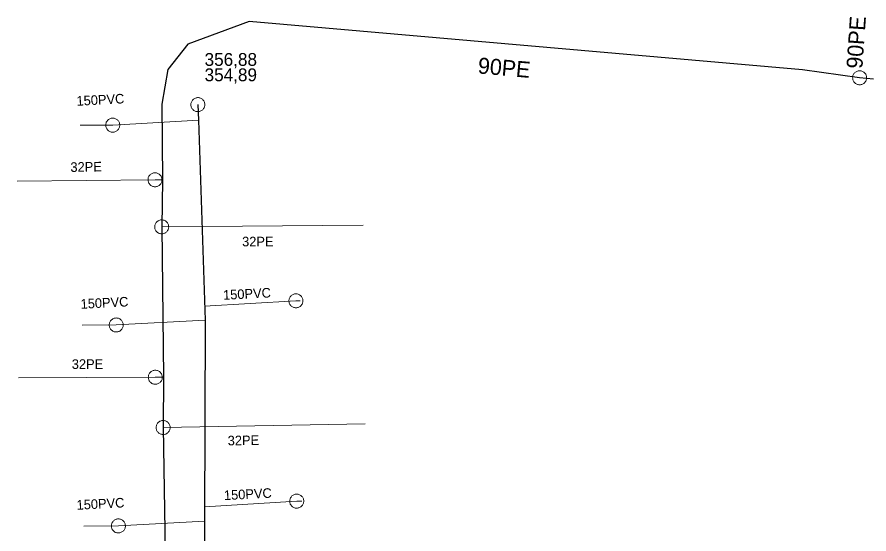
# Model space of a CAD drawing. Extents: x -741806 to -738704, y -1059275 to -1055387.
# Drawn here: x -740777.3 to -740724.1, y -1057612.9 to -1057580.6 of the extents above; entities that cross this region are included whole.
import ezdxf

# ---------------------------------------------------------------- set-up
doc = ezdxf.new("R2010")
doc.units = 0
doc.header["$LTSCALE"] = 0.4
for name, color, linetype, lineweight in [('2', 7, 'Continuous', 25), ('21', 7, 'Continuous', 13), ('3', 7, 'Continuous', 13), ('46', 7, 'Continuous', 13), ('51', 7, 'Continuous', 13), ('52', 7, 'Continuous', 25), ('56', 7, 'Continuous', 13), ('6', 7, 'Continuous', 13)]:
    doc.layers.add(name, color=color, linetype=linetype, lineweight=lineweight)
for name, color, linetype in [('53', 7, 'Continuous'), ('54', 7, 'Continuous'), ('55', 7, 'Continuous')]:
    doc.layers.add(name, color=color, linetype=linetype)

msp = doc.modelspace()

# ---------------------------------------------------------------- linework, layer by layer
at = {"layer": '2'}
msp.add_lwpolyline([(-740766.015, -1057586.107), (-740765.982, -1057587.074), (-740765.563, -1057599.558), (-740765.594, -1057612.098), (-740765.511, -1057624.514), (-740765.321, -1057634.66)], dxfattribs=at)
at = {"layer": '21'}
for p, q in [((-740768.276, -1057593.736), (-740755.704, -1057593.635)), ((-740768.186, -1057606.262), (-740755.563, -1057606.027))]:
    msp.add_line(p, q, dxfattribs=at)
for points in [[(-740768.221, -1057590.793), (-740768.692, -1057590.797), (-740777.307, -1057590.884)], [(-740768.169, -1057603.12), (-740768.673, -1057603.125), (-740777.206, -1057603.157)]]:
    msp.add_lwpolyline(points, dxfattribs=at)
at = {"layer": '3'}
msp.add_lwpolyline([(-740766, -1057586.544), (-740765.955, -1057586.54), (-740765.911, -1057586.531), (-740765.866, -1057586.518), (-740765.825, -1057586.5), (-740765.784, -1057586.478), (-740765.746, -1057586.452), (-740765.712, -1057586.422), (-740765.68, -1057586.388), (-740765.654, -1057586.352), (-740765.63, -1057586.313), (-740765.61, -1057586.271), (-740765.595, -1057586.228), (-740765.585, -1057586.183), (-740765.579, -1057586.138), (-740765.578, -1057586.092), (-740765.582, -1057586.046), (-740765.591, -1057586.001), (-740765.604, -1057585.958), (-740765.622, -1057585.915), (-740765.645, -1057585.875), (-740765.671, -1057585.838), (-740765.7, -1057585.804), (-740765.734, -1057585.772), (-740765.77, -1057585.744), (-740765.81, -1057585.72), (-740765.851, -1057585.702), (-740765.894, -1057585.686), (-740765.939, -1057585.676), (-740765.985, -1057585.67), (-740766.031, -1057585.67), (-740766.076, -1057585.673), (-740766.12, -1057585.682), (-740766.165, -1057585.695), (-740766.207, -1057585.714), (-740766.247, -1057585.735), (-740766.285, -1057585.761), (-740766.319, -1057585.792), (-740766.351, -1057585.826), (-740766.377, -1057585.862), (-740766.401, -1057585.9), (-740766.421, -1057585.942), (-740766.436, -1057585.986), (-740766.447, -1057586.03), (-740766.452, -1057586.075), (-740766.453, -1057586.121), (-740766.449, -1057586.167), (-740766.441, -1057586.212), (-740766.427, -1057586.255), (-740766.409, -1057586.298), (-740766.386, -1057586.338), (-740766.36, -1057586.375), (-740766.331, -1057586.41), (-740766.297, -1057586.441), (-740766.261, -1057586.469), (-740766.221, -1057586.493), (-740766.18, -1057586.512), (-740766.137, -1057586.527), (-740766.092, -1057586.537), (-740766.046, -1057586.543), (-740766.001, -1057586.544)], dxfattribs=at)
at = {"layer": '46'}
for points in [[(-740770.895, -1057587.383), (-740770.898, -1057587.338), (-740770.905, -1057587.293), (-740770.917, -1057587.248), (-740770.933, -1057587.206), (-740770.955, -1057587.165), (-740770.98, -1057587.126), (-740771.009, -1057587.092), (-740771.041, -1057587.059), (-740771.077, -1057587.031), (-740771.115, -1057587.006), (-740771.156, -1057586.985), (-740771.199, -1057586.968), (-740771.243, -1057586.958), (-740771.288, -1057586.95), (-740771.334, -1057586.948), (-740771.38, -1057586.95), (-740771.425, -1057586.958), (-740771.469, -1057586.97), (-740771.512, -1057586.987), (-740771.553, -1057587.008), (-740771.591, -1057587.033), (-740771.626, -1057587.061), (-740771.659, -1057587.094), (-740771.688, -1057587.13), (-740771.712, -1057587.169), (-740771.732, -1057587.21), (-740771.749, -1057587.252), (-740771.761, -1057587.297), (-740771.768, -1057587.342), (-740771.769, -1057587.388), (-740771.767, -1057587.433), (-740771.76, -1057587.478), (-740771.748, -1057587.523), (-740771.731, -1057587.566), (-740771.71, -1057587.606), (-740771.685, -1057587.645), (-740771.656, -1057587.679), (-740771.623, -1057587.712), (-740771.588, -1057587.74), (-740771.55, -1057587.765), (-740771.509, -1057587.786), (-740771.466, -1057587.803), (-740771.422, -1057587.814), (-740771.377, -1057587.821), (-740771.331, -1057587.823), (-740771.285, -1057587.821), (-740771.24, -1057587.814), (-740771.196, -1057587.801), (-740771.153, -1057587.784), (-740771.112, -1057587.763), (-740771.074, -1057587.738), (-740771.038, -1057587.71), (-740771.006, -1057587.677), (-740770.977, -1057587.641), (-740770.953, -1057587.602), (-740770.932, -1057587.561), (-740770.916, -1057587.519), (-740770.904, -1057587.474), (-740770.897, -1057587.429), (-740770.895, -1057587.384)], [(-740760.329, -1057598.355), (-740760.326, -1057598.4), (-740760.318, -1057598.445), (-740760.306, -1057598.49), (-740760.289, -1057598.532), (-740760.268, -1057598.572), (-740760.243, -1057598.611), (-740760.213, -1057598.646), (-740760.181, -1057598.678), (-740760.144, -1057598.706), (-740760.106, -1057598.73), (-740760.065, -1057598.751), (-740760.022, -1057598.768), (-740759.978, -1057598.778), (-740759.933, -1057598.785), (-740759.886, -1057598.787), (-740759.841, -1057598.784), (-740759.796, -1057598.776), (-740759.752, -1057598.764), (-740759.709, -1057598.747), (-740759.668, -1057598.725), (-740759.63, -1057598.7), (-740759.596, -1057598.672), (-740759.563, -1057598.638), (-740759.535, -1057598.603), (-740759.51, -1057598.564), (-740759.49, -1057598.522), (-740759.474, -1057598.48), (-740759.462, -1057598.435), (-740759.456, -1057598.39), (-740759.455, -1057598.344), (-740759.457, -1057598.299), (-740759.465, -1057598.254), (-740759.477, -1057598.209), (-740759.495, -1057598.166), (-740759.515, -1057598.127), (-740759.54, -1057598.088), (-740759.57, -1057598.053), (-740759.603, -1057598.021), (-740759.639, -1057597.993), (-740759.677, -1057597.969), (-740759.718, -1057597.948), (-740759.761, -1057597.931), (-740759.805, -1057597.92), (-740759.85, -1057597.914), (-740759.897, -1057597.912), (-740759.942, -1057597.915), (-740759.987, -1057597.922), (-740760.031, -1057597.935), (-740760.074, -1057597.952), (-740760.115, -1057597.974), (-740760.153, -1057597.999), (-740760.188, -1057598.027), (-740760.22, -1057598.061), (-740760.248, -1057598.096), (-740760.273, -1057598.135), (-740760.294, -1057598.177), (-740760.309, -1057598.219), (-740760.321, -1057598.264), (-740760.327, -1057598.309), (-740760.329, -1057598.354)], [(-740770.676, -1057599.858), (-740770.679, -1057599.813), (-740770.686, -1057599.768), (-740770.698, -1057599.723), (-740770.714, -1057599.681), (-740770.736, -1057599.64), (-740770.761, -1057599.601), (-740770.79, -1057599.566), (-740770.822, -1057599.533), (-740770.858, -1057599.506), (-740770.896, -1057599.481), (-740770.938, -1057599.46), (-740770.981, -1057599.443), (-740771.025, -1057599.433), (-740771.07, -1057599.425), (-740771.116, -1057599.423), (-740771.162, -1057599.425), (-740771.207, -1057599.433), (-740771.251, -1057599.445), (-740771.294, -1057599.462), (-740771.334, -1057599.483), (-740771.372, -1057599.508), (-740771.407, -1057599.537), (-740771.44, -1057599.57), (-740771.469, -1057599.605), (-740771.494, -1057599.644), (-740771.513, -1057599.685), (-740771.53, -1057599.727), (-740771.542, -1057599.772), (-740771.549, -1057599.817), (-740771.55, -1057599.863), (-740771.548, -1057599.908), (-740771.541, -1057599.953), (-740771.529, -1057599.998), (-740771.512, -1057600.041), (-740771.491, -1057600.081), (-740771.466, -1057600.12), (-740771.437, -1057600.155), (-740771.404, -1057600.188), (-740771.369, -1057600.215), (-740771.331, -1057600.24), (-740771.289, -1057600.261), (-740771.246, -1057600.278), (-740771.202, -1057600.289), (-740771.157, -1057600.296), (-740771.111, -1057600.298), (-740771.065, -1057600.296), (-740771.02, -1057600.289), (-740770.976, -1057600.276), (-740770.933, -1057600.259), (-740770.893, -1057600.238), (-740770.855, -1057600.213), (-740770.819, -1057600.184), (-740770.787, -1057600.151), (-740770.758, -1057600.116), (-740770.733, -1057600.077), (-740770.713, -1057600.036), (-740770.697, -1057599.994), (-740770.685, -1057599.949), (-740770.678, -1057599.904), (-740770.676, -1057599.859)], [(-740760.281, -1057610.862), (-740760.278, -1057610.907), (-740760.271, -1057610.952), (-740760.258, -1057610.997), (-740760.242, -1057611.039), (-740760.22, -1057611.08), (-740760.195, -1057611.118), (-740760.166, -1057611.153), (-740760.133, -1057611.186), (-740760.097, -1057611.213), (-740760.059, -1057611.238), (-740760.018, -1057611.259), (-740759.975, -1057611.275), (-740759.931, -1057611.286), (-740759.885, -1057611.293), (-740759.839, -1057611.295), (-740759.793, -1057611.293), (-740759.749, -1057611.284), (-740759.705, -1057611.273), (-740759.662, -1057611.255), (-740759.621, -1057611.234), (-740759.583, -1057611.209), (-740759.548, -1057611.18), (-740759.516, -1057611.147), (-740759.487, -1057611.112), (-740759.462, -1057611.072), (-740759.443, -1057611.031), (-740759.426, -1057610.989), (-740759.415, -1057610.944), (-740759.408, -1057610.899), (-740759.407, -1057610.853), (-740759.409, -1057610.808), (-740759.416, -1057610.763), (-740759.429, -1057610.718), (-740759.446, -1057610.675), (-740759.467, -1057610.635), (-740759.492, -1057610.597), (-740759.521, -1057610.562), (-740759.555, -1057610.529), (-740759.59, -1057610.502), (-740759.628, -1057610.477), (-740759.669, -1057610.456), (-740759.712, -1057610.44), (-740759.757, -1057610.428), (-740759.802, -1057610.422), (-740759.848, -1057610.42), (-740759.894, -1057610.422), (-740759.939, -1057610.43), (-740759.982, -1057610.442), (-740760.025, -1057610.46), (-740760.066, -1057610.481), (-740760.104, -1057610.506), (-740760.14, -1057610.535), (-740760.171, -1057610.568), (-740760.2, -1057610.603), (-740760.225, -1057610.643), (-740760.245, -1057610.684), (-740760.261, -1057610.726), (-740760.272, -1057610.771), (-740760.279, -1057610.816), (-740760.281, -1057610.861)], [(-740770.542, -1057612.402), (-740770.545, -1057612.357), (-740770.552, -1057612.312), (-740770.564, -1057612.268), (-740770.58, -1057612.226), (-740770.601, -1057612.185), (-740770.626, -1057612.146), (-740770.656, -1057612.111), (-740770.688, -1057612.078), (-740770.724, -1057612.05), (-740770.762, -1057612.025), (-740770.803, -1057612.004), (-740770.846, -1057611.988), (-740770.89, -1057611.977), (-740770.935, -1057611.969), (-740770.981, -1057611.967), (-740771.027, -1057611.969), (-740771.072, -1057611.977), (-740771.116, -1057611.988), (-740771.159, -1057612.006), (-740771.2, -1057612.027), (-740771.238, -1057612.052), (-740771.273, -1057612.08), (-740771.306, -1057612.113), (-740771.334, -1057612.148), (-740771.359, -1057612.187), (-740771.379, -1057612.228), (-740771.396, -1057612.27), (-740771.408, -1057612.316), (-740771.415, -1057612.361), (-740771.416, -1057612.407), (-740771.414, -1057612.452), (-740771.407, -1057612.497), (-740771.395, -1057612.541), (-740771.378, -1057612.584), (-740771.358, -1057612.624), (-740771.333, -1057612.663), (-740771.303, -1057612.698), (-740771.27, -1057612.731), (-740771.235, -1057612.759), (-740771.197, -1057612.784), (-740771.156, -1057612.805), (-740771.113, -1057612.821), (-740771.069, -1057612.833), (-740771.024, -1057612.84), (-740770.978, -1057612.842), (-740770.932, -1057612.84), (-740770.887, -1057612.833), (-740770.843, -1057612.821), (-740770.8, -1057612.803), (-740770.759, -1057612.782), (-740770.721, -1057612.757), (-740770.685, -1057612.729), (-740770.653, -1057612.696), (-740770.625, -1057612.661), (-740770.6, -1057612.622), (-740770.579, -1057612.581), (-740770.563, -1057612.539), (-740770.551, -1057612.493), (-740770.544, -1057612.448), (-740770.542, -1057612.403)]]:
    msp.add_lwpolyline(points, dxfattribs=at)
at = {"layer": '51'}
for points in [[(-740725.127, -1057584.384), (-740725.13, -1057584.429), (-740725.127, -1057584.475), (-740725.12, -1057584.521), (-740725.108, -1057584.564), (-740725.092, -1057584.607), (-740725.071, -1057584.648), (-740725.046, -1057584.686), (-740725.017, -1057584.722), (-740724.984, -1057584.754), (-740724.949, -1057584.783), (-740724.91, -1057584.808), (-740724.869, -1057584.829), (-740724.827, -1057584.845), (-740724.783, -1057584.857), (-740724.737, -1057584.864), (-740724.691, -1057584.866), (-740724.646, -1057584.864), (-740724.601, -1057584.857), (-740724.556, -1057584.844), (-740724.513, -1057584.827), (-740724.473, -1057584.806), (-740724.434, -1057584.782), (-740724.399, -1057584.753), (-740724.367, -1057584.721), (-740724.338, -1057584.685), (-740724.313, -1057584.646), (-740724.292, -1057584.606), (-740724.276, -1057584.562), (-740724.264, -1057584.518), (-740724.257, -1057584.473), (-740724.255, -1057584.428), (-740724.257, -1057584.382), (-740724.265, -1057584.336), (-740724.276, -1057584.293), (-740724.293, -1057584.25), (-740724.314, -1057584.209), (-740724.339, -1057584.171), (-740724.368, -1057584.135), (-740724.401, -1057584.103), (-740724.436, -1057584.074), (-740724.474, -1057584.049), (-740724.515, -1057584.028), (-740724.558, -1057584.013), (-740724.602, -1057584), (-740724.648, -1057583.993), (-740724.694, -1057583.991), (-740724.739, -1057583.994), (-740724.784, -1057584), (-740724.829, -1057584.013), (-740724.871, -1057584.03), (-740724.912, -1057584.051), (-740724.951, -1057584.075), (-740724.986, -1057584.104), (-740725.018, -1057584.136), (-740725.047, -1057584.172), (-740725.072, -1057584.211), (-740725.092, -1057584.251), (-740725.109, -1057584.295), (-740725.12, -1057584.339), (-740725.127, -1057584.383)], [(-740769.128, -1057590.799), (-740769.126, -1057590.844), (-740769.119, -1057590.889), (-740769.106, -1057590.934), (-740769.09, -1057590.976), (-740769.069, -1057591.017), (-740769.044, -1057591.056), (-740769.014, -1057591.09), (-740768.982, -1057591.123), (-740768.946, -1057591.151), (-740768.908, -1057591.176), (-740768.866, -1057591.196), (-740768.823, -1057591.213), (-740768.779, -1057591.225), (-740768.734, -1057591.231), (-740768.688, -1057591.233), (-740768.642, -1057591.231), (-740768.597, -1057591.223), (-740768.553, -1057591.211), (-740768.51, -1057591.194), (-740768.47, -1057591.172), (-740768.432, -1057591.147), (-740768.396, -1057591.119), (-740768.364, -1057591.086), (-740768.336, -1057591.05), (-740768.311, -1057591.011), (-740768.29, -1057590.97), (-740768.274, -1057590.928), (-740768.263, -1057590.883), (-740768.256, -1057590.838), (-740768.254, -1057590.792), (-740768.257, -1057590.747), (-740768.264, -1057590.702), (-740768.277, -1057590.657), (-740768.293, -1057590.615), (-740768.314, -1057590.574), (-740768.339, -1057590.535), (-740768.369, -1057590.501), (-740768.401, -1057590.468), (-740768.437, -1057590.44), (-740768.475, -1057590.415), (-740768.517, -1057590.395), (-740768.56, -1057590.378), (-740768.604, -1057590.367), (-740768.649, -1057590.36), (-740768.695, -1057590.358), (-740768.741, -1057590.36), (-740768.786, -1057590.369), (-740768.83, -1057590.38), (-740768.873, -1057590.397), (-740768.913, -1057590.419), (-740768.951, -1057590.444), (-740768.987, -1057590.472), (-740769.019, -1057590.505), (-740769.047, -1057590.541), (-740769.072, -1057590.58), (-740769.093, -1057590.621), (-740769.109, -1057590.663), (-740769.12, -1057590.708), (-740769.127, -1057590.753), (-740769.128, -1057590.798)], [(-740768.711, -1057593.77), (-740768.706, -1057593.814), (-740768.695, -1057593.859), (-740768.679, -1057593.903), (-740768.66, -1057593.943), (-740768.636, -1057593.982), (-740768.608, -1057594.019), (-740768.576, -1057594.052), (-740768.542, -1057594.082), (-740768.504, -1057594.107), (-740768.464, -1057594.129), (-740768.421, -1057594.147), (-740768.377, -1057594.16), (-740768.332, -1057594.169), (-740768.287, -1057594.172), (-740768.241, -1057594.171), (-740768.195, -1057594.165), (-740768.151, -1057594.154), (-740768.108, -1057594.139), (-740768.066, -1057594.119), (-740768.027, -1057594.094), (-740767.991, -1057594.066), (-740767.958, -1057594.036), (-740767.928, -1057594), (-740767.902, -1057593.963), (-740767.88, -1057593.922), (-740767.863, -1057593.88), (-740767.85, -1057593.837), (-740767.842, -1057593.791), (-740767.838, -1057593.745), (-740767.839, -1057593.699), (-740767.846, -1057593.655), (-740767.856, -1057593.61), (-740767.872, -1057593.566), (-740767.891, -1057593.526), (-740767.915, -1057593.487), (-740767.943, -1057593.45), (-740767.975, -1057593.417), (-740768.009, -1057593.387), (-740768.047, -1057593.362), (-740768.087, -1057593.34), (-740768.13, -1057593.322), (-740768.174, -1057593.309), (-740768.219, -1057593.301), (-740768.264, -1057593.297), (-740768.31, -1057593.298), (-740768.356, -1057593.304), (-740768.4, -1057593.316), (-740768.443, -1057593.33), (-740768.485, -1057593.35), (-740768.524, -1057593.375), (-740768.56, -1057593.403), (-740768.594, -1057593.433), (-740768.623, -1057593.469), (-740768.649, -1057593.506), (-740768.671, -1057593.547), (-740768.688, -1057593.589), (-740768.701, -1057593.633), (-740768.709, -1057593.678), (-740768.713, -1057593.724), (-740768.711, -1057593.769)], [(-740769.109, -1057603.129), (-740769.107, -1057603.174), (-740769.099, -1057603.219), (-740769.087, -1057603.264), (-740769.07, -1057603.306), (-740769.049, -1057603.346), (-740769.024, -1057603.385), (-740768.994, -1057603.42), (-740768.962, -1057603.452), (-740768.925, -1057603.48), (-740768.887, -1057603.504), (-740768.846, -1057603.525), (-740768.803, -1057603.542), (-740768.759, -1057603.553), (-740768.713, -1057603.56), (-740768.667, -1057603.561), (-740768.621, -1057603.558), (-740768.577, -1057603.551), (-740768.533, -1057603.538), (-740768.49, -1057603.521), (-740768.449, -1057603.499), (-740768.411, -1057603.474), (-740768.376, -1057603.446), (-740768.344, -1057603.412), (-740768.316, -1057603.377), (-740768.291, -1057603.338), (-740768.27, -1057603.296), (-740768.255, -1057603.254), (-740768.243, -1057603.209), (-740768.237, -1057603.164), (-740768.235, -1057603.118), (-740768.238, -1057603.073), (-740768.246, -1057603.028), (-740768.258, -1057602.983), (-740768.275, -1057602.941), (-740768.296, -1057602.901), (-740768.322, -1057602.862), (-740768.351, -1057602.827), (-740768.383, -1057602.795), (-740768.42, -1057602.767), (-740768.458, -1057602.743), (-740768.499, -1057602.722), (-740768.542, -1057602.705), (-740768.586, -1057602.695), (-740768.632, -1057602.687), (-740768.678, -1057602.686), (-740768.724, -1057602.689), (-740768.768, -1057602.697), (-740768.812, -1057602.709), (-740768.855, -1057602.726), (-740768.896, -1057602.748), (-740768.934, -1057602.773), (-740768.969, -1057602.801), (-740769.001, -1057602.835), (-740769.029, -1057602.87), (-740769.054, -1057602.909), (-740769.075, -1057602.951), (-740769.09, -1057602.993), (-740769.102, -1057603.038), (-740769.108, -1057603.083), (-740769.109, -1057603.128)], [(-740768.618, -1057606.197), (-740768.622, -1057606.242), (-740768.622, -1057606.288), (-740768.617, -1057606.334), (-740768.607, -1057606.378), (-740768.592, -1057606.421), (-740768.573, -1057606.464), (-740768.549, -1057606.503), (-740768.523, -1057606.54), (-740768.491, -1057606.573), (-740768.457, -1057606.603), (-740768.42, -1057606.63), (-740768.38, -1057606.653), (-740768.338, -1057606.671), (-740768.294, -1057606.685), (-740768.249, -1057606.693), (-740768.203, -1057606.698), (-740768.158, -1057606.698), (-740768.112, -1057606.692), (-740768.067, -1057606.682), (-740768.024, -1057606.667), (-740767.983, -1057606.648), (-740767.943, -1057606.625), (-740767.906, -1057606.597), (-740767.873, -1057606.567), (-740767.842, -1057606.532), (-740767.815, -1057606.494), (-740767.794, -1057606.455), (-740767.775, -1057606.412), (-740767.762, -1057606.369), (-740767.752, -1057606.324), (-740767.748, -1057606.279), (-740767.749, -1057606.233), (-740767.754, -1057606.187), (-740767.764, -1057606.143), (-740767.779, -1057606.1), (-740767.798, -1057606.057), (-740767.821, -1057606.018), (-740767.848, -1057605.981), (-740767.88, -1057605.948), (-740767.914, -1057605.918), (-740767.951, -1057605.891), (-740767.991, -1057605.868), (-740768.033, -1057605.851), (-740768.076, -1057605.836), (-740768.122, -1057605.828), (-740768.167, -1057605.823), (-740768.213, -1057605.824), (-740768.258, -1057605.829), (-740768.303, -1057605.839), (-740768.347, -1057605.854), (-740768.388, -1057605.873), (-740768.428, -1057605.896), (-740768.464, -1057605.924), (-740768.498, -1057605.954), (-740768.528, -1057605.989), (-740768.555, -1057606.027), (-740768.577, -1057606.066), (-740768.596, -1057606.109), (-740768.609, -1057606.152), (-740768.618, -1057606.196)]]:
    msp.add_lwpolyline(points, dxfattribs=at)
at = {"layer": '52'}
msp.add_lwpolyline([(-740723.829, -1057584.519), (-740724.693, -1057584.43), (-740728.257, -1057583.93), (-740762.811, -1057580.919), (-740766.647, -1057582.333), (-740767.896, -1057583.914), (-740768.258, -1057586.068), (-740768.221, -1057590.793), (-740768.276, -1057593.736), (-740768.169, -1057603.12), (-740768.186, -1057606.262), (-740768.039, -1057615.274), (-740767.925, -1057618.713), (-740767.909, -1057629.21), (-740767.824, -1057631.212), (-740767.817, -1057641.745), (-740767.701, -1057643.739), (-740767.68, -1057653.215)], dxfattribs=at)
at = {"layer": '56'}
for points in [[(-740773.373, -1057587.395), (-740771.333, -1057587.386), (-740765.982, -1057587.074)], [(-740759.631, -1057598.347), (-740759.892, -1057598.35), (-740765.592, -1057598.695)], [(-740773.247, -1057599.872), (-740771.114, -1057599.861), (-740765.563, -1057599.558)], [(-740759.524, -1057610.855), (-740759.844, -1057610.858), (-740765.592, -1057611.203)], [(-740773.139, -1057612.412), (-740770.98, -1057612.405), (-740765.594, -1057612.098)]]:
    msp.add_lwpolyline(points, dxfattribs=at)

# ---------------------------------------------------------------- texts
at = {"layer": '53'}
for rotation, p in [(86, (-740724.525, -1057583.887)), (355, (-740748.56, -1057584.153))]:
    msp.add_text('90PE', height=1, rotation=rotation, dxfattribs=at).set_placement(p)
at = {"layer": '54'}
for p in [(-740773.969, -1057590.307), (-740764.148, -1057607.379)]:
    msp.add_text('32PE', height=0.6, rotation=1, dxfattribs=at).set_placement(p)
for p in [(-740763.253, -1057594.953), (-740773.889, -1057602.602)]:
    msp.add_text('32PE', height=0.6, dxfattribs=at).set_placement(p)
at = {"layer": '55'}
for p in [(-740773.578, -1057586.179), (-740764.427, -1057598.293), (-740773.324, -1057598.852), (-740764.373, -1057610.795), (-740773.574, -1057611.398)]:
    msp.add_text('150PVC', height=0.6, rotation=3, dxfattribs=at).set_placement(p)
at = {"layer": '6'}
for s, p in [('356,88', (-740765.595, -1057583.685)), ('354,89', (-740765.595, -1057584.645))]:
    msp.add_text(s, height=0.8, dxfattribs=at).set_placement(p)

doc.saveas('drawing.dxf')
